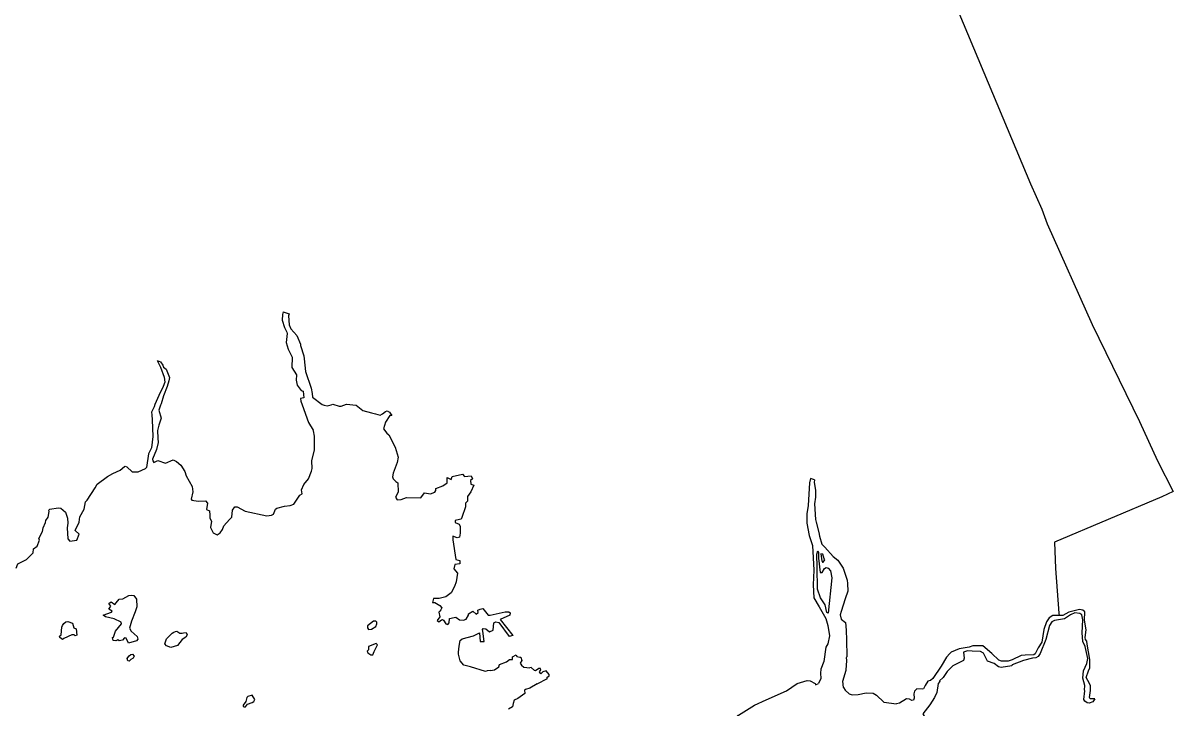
# Model space of a CAD drawing. Extents: x 0 to 2603, y -226 to 830.
# Drawn here: x 188.86 to 195.98, y 521.1 to 525.34 of the extents above; entities that cross this region are included whole.
import ezdxf

# ---------------------------------------------------------------- set-up
doc = ezdxf.new("R2010")
doc.units = 0
doc.layers.add('CT_TSH_Map_Town_Limits', color=7, linetype='Continuous')

msp = doc.modelspace()

# ---------------------------------------------------------------- linework, layer by layer
at = {"layer": 'CT_TSH_Map_Town_Limits'}
for points in [[(192.6291, 532.5938), (192.7068, 531.8124), (192.7108, 531.7518), (192.7236, 531.7017), (193.0825, 530.3489), (193.8905, 527.3277), (193.9394, 527.1643), (193.9511, 527.1052), (193.9665, 527.0485), (194.3418, 526.1502), (194.5559, 525.6481), (194.8395, 524.9699), (195.1025, 524.3457), (195.1722, 524.1874), (195.2045, 524.0973), (195.4829, 523.4744), (195.777, 522.8734), (195.889, 522.6288), (195.9845, 522.4397), (195.9163, 522.4074), (195.2496, 522.1263), (195.2562, 521.9616), (195.2769, 521.686), (195.2798, 521.6718)], [(190.4719, 523.5519), (190.4669, 523.5368)], [(190.4719, 523.5519), (190.5078, 523.5407)], [(190.5078, 523.5407), (190.5042, 523.5278)], [(190.4669, 523.5368), (190.4643, 523.5008), (190.4797, 523.4545), (190.4938, 523.4274)], [(190.5042, 523.5278), (190.508, 523.4712), (190.5184, 523.4467)], [(190.4938, 523.4274), (190.4964, 523.4171), (190.49, 523.3618), (190.5028, 523.3205), (190.5273, 523.2715), (190.5246, 523.2072), (190.553, 523.1621), (190.5515, 523.1287), (190.5581, 523.0991), (190.5837, 523.0642), (190.5954, 523.0604), (190.5991, 523.0192), (190.5786, 523.0154), (190.5811, 522.9987), (190.5901, 522.9754)], [(190.5184, 523.4467), (190.5557, 523.4055)], [(190.5557, 523.4055), (190.5788, 523.3526), (190.5788, 523.3436)], [(190.5788, 523.3436), (190.5994, 523.2805), (190.6019, 523.2613)], [(190.6019, 523.2613), (190.6108, 523.1828), (190.6455, 523.0797), (190.6519, 523.0462), (190.6532, 523.0243), (190.7124, 522.978), (190.7253, 522.9741)], [(189.6917, 523.2503), (189.7109, 523.2425), (189.7252, 523.222)], [(189.6917, 523.2503), (189.711, 523.2092)], [(189.711, 523.2092), (189.7341, 523.1486)], [(189.7252, 523.222), (189.7303, 523.2104), (189.7458, 523.1962), (189.7676, 523.146)], [(189.7392, 523.1164), (189.7276, 523.0907)], [(189.7341, 523.1486), (189.7392, 523.1164)], [(189.7637, 523.1241), (189.752, 523.0907)], [(189.7676, 523.146), (189.7637, 523.1241)], [(189.7276, 523.0907), (189.7005, 523.0341)], [(189.752, 523.0907), (189.7301, 523.0314)], [(189.6761, 522.9787), (189.6721, 522.9633), (189.6566, 522.931), (189.6567, 522.9144)], [(189.7005, 523.0341), (189.6761, 522.9787)], [(189.7108, 522.9748), (189.7017, 522.9426), (189.7159, 522.8937)], [(189.7301, 523.0314), (189.7159, 522.9826), (189.7108, 522.9748)], [(190.5901, 522.9754), (190.6286, 522.8659), (190.6582, 522.8196)], [(190.7253, 522.9741), (190.7433, 522.9702), (190.769, 522.9753), (190.7781, 522.9805), (190.818, 522.9688), (190.8309, 522.9688)], [(190.8309, 522.9688), (190.863, 522.9804), (190.9235, 522.9751), (190.9647, 522.9404), (191.0187, 522.9262), (191.0432, 522.9211), (191.0728, 522.912), (191.087, 522.9197), (191.1064, 522.9351), (191.1153, 522.939), (191.1308, 522.9312), (191.1437, 522.9107)], [(189.6567, 522.9144), (189.6605, 522.8834)], [(191.1437, 522.9107), (191.132, 522.9094), (191.1062, 522.8682), (191.0921, 522.827), (191.114, 522.8), (191.1256, 522.7897)], [(189.6605, 522.8834), (189.6644, 522.7804), (189.6553, 522.7096), (189.6371, 522.6724)], [(189.7159, 522.8937), (189.7016, 522.85), (189.6926, 522.8166)], [(189.6953, 522.7701), (189.6965, 522.743), (189.6861, 522.7006)], [(189.6926, 522.8166), (189.6953, 522.7701)], [(189.8097, 522.6259), (189.8367, 522.6026), (189.8623, 522.564), (189.8701, 522.5357), (189.9074, 522.4701), (189.9125, 522.4365), (189.9009, 522.3915), (189.9061, 522.3864), (189.9447, 522.3798), (189.991, 522.3824), (190.0026, 522.3683), (189.996, 522.3283), (190.0142, 522.3193), (190.0167, 522.2936), (190.018, 522.2743), (190.0269, 522.2562), (190.0218, 522.2163), (190.0372, 522.1841), (190.0629, 522.1712), (190.081, 522.1827), (190.0951, 522.2033), (190.1042, 522.2278), (190.139, 522.2651), (190.1544, 522.2805), (190.157, 522.3231), (190.1724, 522.3437), (190.1866, 522.3449), (190.2355, 522.3179), (190.3706, 522.2881), (190.399, 522.292), (190.4119, 522.2997), (190.4235, 522.3292), (190.4325, 522.3357), (190.4802, 522.3485), (190.5149, 522.3537), (190.5368, 522.3614), (190.5755, 522.4166), (190.5883, 522.4244), (190.5845, 522.4502), (190.6001, 522.4836), (190.6284, 522.5184), (190.6477, 522.566), (190.6516, 522.5814), (190.6491, 522.629), (190.6658, 522.6986), (190.6659, 522.7823), (190.6595, 522.8144), (190.6582, 522.8196)], [(191.1256, 522.7897), (191.1654, 522.715), (191.1834, 522.6519), (191.1782, 522.6197), (191.1536, 522.5527), (191.1497, 522.5296), (191.1523, 522.518), (191.1691, 522.5012), (191.182, 522.4935), (191.1832, 522.4355), (191.1664, 522.4046), (191.178, 522.3879), (191.2025, 522.3905), (191.236, 522.4033), (191.3234, 522.4007), (191.3467, 522.4315), (191.384, 522.4251), (191.4111, 522.4354), (191.4163, 522.4457), (191.4175, 522.4573), (191.4612, 522.4753), (191.4871, 522.4932), (191.4883, 522.5267), (191.5115, 522.5139), (191.5179, 522.5331), (191.5824, 522.5473), (191.594, 522.5318), (191.6352, 522.5369), (191.6442, 522.5189), (191.6313, 522.5086), (191.6338, 522.4855), (191.6531, 522.479), (191.6351, 522.4378), (191.6132, 522.4082), (191.6145, 522.3798), (191.6003, 522.3683), (191.6015, 522.3438), (191.5783, 522.2795), (191.5732, 522.2692), (191.5449, 522.2628), (191.5371, 522.2602), (191.5371, 522.2473), (191.5628, 522.237), (191.568, 522.2228), (191.568, 522.1816), (191.564, 522.1572)], [(189.6861, 522.7006), (189.6616, 522.6401), (189.6641, 522.6298)], [(189.6371, 522.6724), (189.6242, 522.5874)], [(189.6641, 522.6298), (189.6692, 522.6195)], [(189.6692, 522.6195), (189.695, 522.6311), (189.7414, 522.6156), (189.7904, 522.6348), (189.8097, 522.6259)], [(189.3062, 522.4627), (189.3191, 522.4846), (189.3821, 522.5334), (189.4157, 522.5501), (189.462, 522.5707), (189.4878, 522.5952), (189.4929, 522.5964)], [(189.4929, 522.5964), (189.5032, 522.5926), (189.5366, 522.5604), (189.574, 522.5616), (189.6177, 522.5823), (189.6242, 522.5874)], [(193.7379, 522.52), (193.7328, 522.4934), (193.7251, 522.3519), (193.7149, 522.3004)], [(193.7629, 522.5119), (193.7379, 522.52)], [(193.7629, 522.5119), (193.7611, 522.496), (193.7688, 522.4471)], [(189.208, 522.1757), (189.1837, 522.1989), (189.2069, 522.2491), (189.212, 522.2825), (189.2391, 522.3301), (189.2469, 522.3765), (189.2572, 522.3855), (189.3062, 522.4627)], [(193.7688, 522.4471), (193.7701, 522.4047), (193.7624, 522.3634), (193.7702, 522.267), (193.7728, 522.2501)], [(188.8165, 521.9649), (188.8282, 521.9919), (188.8822, 522.0189), (188.9235, 522.0601), (188.9248, 522.0845), (188.9466, 522.1012), (188.9608, 522.1385), (188.9583, 522.1489), (188.9802, 522.1927), (188.9853, 522.2144), (188.9996, 522.248), (189.0008, 522.2608), (189.0163, 522.2814), (189.0215, 522.3149), (189.0203, 522.3239), (189.0253, 522.3304), (189.0782, 522.338), (189.0936, 522.3355), (189.1232, 522.3109), (189.1361, 522.2737), (189.1373, 522.244), (189.1334, 522.2144), (189.1372, 522.1474)], [(193.7149, 522.3004), (193.715, 522.2437), (193.7304, 522.1665), (193.7511, 522.1047), (193.7602, 521.9515), (193.7551, 521.8613), (193.7602, 521.7803), (193.7913, 521.7249), (193.8338, 521.6528), (193.8466, 521.6091), (193.857, 521.5447), (193.8454, 521.4958), (193.8326, 521.4752), (193.8211, 521.3876)], [(193.7728, 522.2501), (193.791, 522.1859), (193.7934, 522.1639)], [(189.1372, 522.1474), (189.1488, 522.132), (189.1926, 522.1371)], [(189.1926, 522.1371), (189.208, 522.1757)], [(191.564, 522.1572), (191.55, 522.1533), (191.5229, 522.1637), (191.5228, 522.1392)], [(191.5228, 522.1392), (191.5408, 522.0182), (191.5665, 522.0129)], [(193.7934, 522.1639), (193.809, 522.1137), (193.8231, 522.0983), (193.827, 522.0945)], [(193.8619, 521.9477), (193.8709, 521.9039), (193.8478, 521.6864), (193.8388, 521.6902), (193.8286, 521.7378), (193.8015, 521.7816), (193.7821, 521.8344), (193.7807, 521.9708), (193.7769, 522.0507), (193.7845, 522.0712), (193.7883, 522.0647), (193.7884, 522.0262), (193.7988, 521.9387), (193.8117, 521.9374), (193.8245, 521.9619), (193.8361, 521.9696), (193.849, 521.9657), (193.8619, 521.9477)], [(193.8232, 522.0235), (193.8154, 522.0507), (193.8026, 522.0533), (193.8091, 522.0094), (193.8129, 522.0018), (193.818, 522.0018), (193.8271, 522.0171), (193.8232, 522.0235)], [(193.827, 522.0945), (193.8786, 522.0365)], [(191.5665, 522.0129), (191.5665, 521.9911), (191.5356, 521.9873), (191.5279, 521.9602), (191.5523, 521.9331), (191.5433, 521.8804), (191.5328, 521.8509)], [(193.8786, 522.0365), (193.9069, 522.0147)], [(193.9069, 522.0147), (193.9211, 521.9966)], [(193.9211, 521.9966), (193.9403, 521.9646), (193.9648, 521.8911), (193.9688, 521.8692)], [(191.5328, 521.8509), (191.5123, 521.8122), (191.4788, 521.7865), (191.4389, 521.7762), (191.4029, 521.7775), (191.3964, 521.7518), (191.4105, 521.7517), (191.4427, 521.7337), (191.4543, 521.7195), (191.4491, 521.7067), (191.4414, 521.699)], [(193.9688, 521.8692), (193.9689, 521.8216)], [(189.4369, 521.7494), (189.4562, 521.7726), (189.4782, 521.7738), (189.5155, 521.7957), (189.5348, 521.7982), (189.5463, 521.7944), (189.5631, 521.7724), (189.5657, 521.7248), (189.5554, 521.6952), (189.5308, 521.6373), (189.5192, 521.5936), (189.5295, 521.5742)], [(193.9534, 521.7739), (193.929, 521.6954)], [(193.9689, 521.8216), (193.9534, 521.7739)], [(189.5295, 521.5742), (189.5668, 521.5408), (189.5706, 521.524), (189.5629, 521.5136), (189.514, 521.4996), (189.4985, 521.5305), (189.4883, 521.533), (189.4754, 521.5189), (189.456, 521.5138), (189.4471, 521.5215), (189.4354, 521.5151), (189.4174, 521.5177), (189.4136, 521.5344), (189.4201, 521.5382), (189.4329, 521.5743), (189.469, 521.6193), (189.4677, 521.6297), (189.424, 521.6502), (189.37, 521.6632), (189.3557, 521.6735), (189.4073, 521.6914), (189.4112, 521.6993), (189.3918, 521.7109), (189.4047, 521.7301), (189.3906, 521.7468), (189.4061, 521.7571), (189.4291, 521.7404), (189.4369, 521.7494)], [(191.4414, 521.699), (191.4363, 521.6912), (191.4414, 521.6642), (191.4259, 521.641), (191.4362, 521.6321), (191.4516, 521.6449), (191.4593, 521.6474), (191.4658, 521.6422), (191.4786, 521.6191), (191.4915, 521.6165)], [(191.4915, 521.6165), (191.4993, 521.6269), (191.5019, 521.6539), (191.5314, 521.6589), (191.5405, 521.6616), (191.5637, 521.6447), (191.5894, 521.6422), (191.6062, 521.6498), (191.6203, 521.6731), (191.6191, 521.6821), (191.6461, 521.6975), (191.6667, 521.6807), (191.6796, 521.6898), (191.6782, 521.704), (191.6924, 521.7116), (191.7091, 521.7143), (191.7414, 521.6742), (191.753, 521.673), (191.847, 521.6935), (191.8701, 521.6935), (191.8779, 521.6883), (191.8753, 521.6742)], [(193.929, 521.6954), (193.9225, 521.6761), (193.9277, 521.649), (193.956, 521.6272)], [(195.4664, 521.251), (195.4472, 521.2871), (195.4612, 521.3296), (195.4689, 521.3476), (195.4702, 521.3991), (195.4534, 521.493), (195.4509, 521.5123), (195.4431, 521.5226), (195.4405, 521.5355), (195.4457, 521.5819), (195.4366, 521.6424), (195.4377, 521.6938), (195.425, 521.7054), (195.4044, 521.7092), (195.3387, 521.6913), (195.3014, 521.6706), (195.2798, 521.6718)], [(189.1046, 521.6106), (189.1123, 521.6222), (189.1253, 521.6324), (189.1368, 521.6351), (189.1665, 521.6235), (189.1754, 521.5951), (189.1883, 521.5899), (189.1922, 521.5487), (189.1831, 521.5449), (189.1766, 521.5514), (189.1625, 521.5513), (189.1123, 521.5282), (189.1046, 521.523), (189.0879, 521.5347), (189.0865, 521.5437), (189.0969, 521.5513), (189.0995, 521.6003), (189.1046, 521.6106)], [(191.0448, 521.6027), (191.0526, 521.6194), (191.0513, 521.6309), (191.0448, 521.6361), (191.0307, 521.6361), (190.9946, 521.6079), (190.9933, 521.595), (190.9998, 521.5848), (191.019, 521.5873), (191.0448, 521.6027)], [(191.5609, 521.4813), (191.5674, 521.5174), (191.5803, 521.5276), (191.6498, 521.5456), (191.6885, 521.5636), (191.6911, 521.5108), (191.7168, 521.5095), (191.7078, 521.5739), (191.7065, 521.5855), (191.7104, 521.5906), (191.7271, 521.5881), (191.7503, 521.5712), (191.7721, 521.5815), (191.776, 521.6254), (191.7889, 521.6331), (191.807, 521.6279), (191.8713, 521.5416)], [(191.8753, 521.6742), (191.816, 521.6472), (191.8945, 521.548), (191.8713, 521.5416)], [(193.956, 521.6272), (193.96, 521.5809)], [(195.2798, 521.6718), (195.2395, 521.6718), (195.2165, 521.6577), (195.1997, 521.6332), (195.1843, 521.5842), (195.1715, 521.507), (195.1484, 521.4709), (195.1303, 521.4349), (195.1213, 521.4271), (195.0685, 521.4259)], [(195.4356, 521.2085), (195.4381, 521.2382), (195.4266, 521.2832), (195.4303, 521.3295), (195.451, 521.3733), (195.456, 521.4042), (195.4405, 521.4788), (195.4264, 521.511), (195.4212, 521.5651), (195.425, 521.6449), (195.4199, 521.6758), (195.4082, 521.6848), (195.3761, 521.6874), (195.349, 521.6758), (195.3117, 521.65), (195.2499, 521.6397), (195.2344, 521.6319), (195.219, 521.61), (195.1971, 521.5238), (195.1612, 521.4361), (195.1483, 521.4181), (195.1342, 521.4091), (195.1149, 521.4066)], [(189.854, 521.565), (189.8706, 521.5662), (189.8758, 521.5521), (189.868, 521.5366), (189.8462, 521.5237), (189.8177, 521.4864), (189.7753, 521.4737), (189.7483, 521.4827), (189.7393, 521.4968), (189.7496, 521.5277), (189.7844, 521.5611), (189.7947, 521.5689)], [(189.7947, 521.5689), (189.805, 521.5714), (189.8127, 521.574), (189.8308, 521.5611), (189.8449, 521.5611), (189.854, 521.565)], [(193.96, 521.5809), (193.9626, 521.519)], [(191.0344, 521.4482), (191.0564, 521.4894), (191.0473, 521.4984), (190.9997, 521.4791), (190.9997, 521.4585), (190.9919, 521.4508), (190.9958, 521.4406), (191.0138, 521.4289), (191.0267, 521.4289), (191.0344, 521.4482)], [(191.5583, 521.4439), (191.5609, 521.4813)], [(193.9626, 521.519), (193.964, 521.4199), (193.964, 521.4148)], [(194.744, 521.4836), (194.7222, 521.4745), (194.6978, 521.4719)], [(194.8058, 521.4835), (194.744, 521.4836)], [(194.8612, 521.436), (194.8058, 521.4835)], [(189.51, 521.412), (189.5165, 521.4223), (189.528, 521.43), (189.5384, 521.4314), (189.5486, 521.4197), (189.5422, 521.4068), (189.5268, 521.3992), (189.5165, 521.3889), (189.5088, 521.3901), (189.5049, 521.4056), (189.51, 521.412)], [(191.7565, 521.3318), (191.7347, 521.3292), (191.7256, 521.3254), (191.633, 521.3538), (191.5905, 521.3641), (191.5674, 521.3898), (191.5571, 521.4323), (191.5583, 521.4439)], [(191.7565, 521.3318), (191.781, 521.3344), (191.8067, 521.3536), (191.8107, 521.3678), (191.8544, 521.3845), (191.8738, 521.3986), (191.8918, 521.3999), (191.8918, 521.4153), (191.9149, 521.427), (191.9201, 521.4179), (191.9381, 521.4128), (191.9432, 521.4128), (191.951, 521.3921), (191.9407, 521.3767), (191.9471, 521.3639), (191.9625, 521.3509), (191.999, 521.3479)], [(193.9435, 521.2256), (193.9383, 521.2655), (193.9602, 521.3337), (193.9639, 521.3929), (193.9614, 521.4109), (193.964, 521.4148)], [(194.6913, 521.4075), (194.6862, 521.3934), (194.6205, 521.3599), (194.5845, 521.3252), (194.5613, 521.2877), (194.5382, 521.2659), (194.5395, 521.262)], [(194.6025, 521.437), (194.5806, 521.4127), (194.5472, 521.3586)], [(194.6591, 521.4642), (194.6101, 521.4436), (194.6025, 521.437)], [(194.6978, 521.4719), (194.6591, 521.4642)], [(194.7402, 521.4513), (194.7119, 521.4527), (194.6861, 521.4449), (194.6913, 521.4075)], [(194.9861, 521.3601), (194.9193, 521.3486), (194.9038, 521.3535), (194.8768, 521.3742), (194.8355, 521.3884), (194.8098, 521.4385), (194.7917, 521.4476), (194.7402, 521.4513)], [(194.9217, 521.3883), (194.905, 521.3949), (194.8612, 521.436)], [(195.0685, 521.4259), (195.0428, 521.4232), (194.9875, 521.3975)], [(195.1149, 521.4066), (195.0583, 521.3937)], [(192.0458, 521.2487), (192.1101, 521.2809), (192.105, 521.2874), (192.1192, 521.2976), (192.1191, 521.3054), (192.1011, 521.3286), (192.0793, 521.3233), (192.0676, 521.3105), (192.06, 521.3221), (192.0676, 521.335), (192.0664, 521.344), (192.056, 521.3427), (192.0341, 521.3298), (192.0277, 521.331), (192.0071, 521.3504), (191.999, 521.3479)], [(193.8211, 521.3876), (193.8031, 521.3387), (193.8006, 521.3142), (193.8031, 521.2807), (193.7877, 521.2498)], [(194.5472, 521.3586), (194.4957, 521.2812), (194.4816, 521.2697)], [(194.9875, 521.3975), (194.9629, 521.3885), (194.9217, 521.3883)], [(195.0583, 521.3937), (194.9874, 521.3653), (194.9861, 521.3601)], [(193.3926, 521.1169), (193.4633, 521.1492), (193.5895, 521.2046), (193.6564, 521.2498), (193.7182, 521.2692), (193.7361, 521.2678), (193.7684, 521.2498), (193.7696, 521.2421)], [(194.4816, 521.2697), (194.4662, 521.2644), (194.4494, 521.2387), (194.4378, 521.2182), (194.4302, 521.2143), (194.3979, 521.2181), (194.3838, 521.2027), (194.3786, 521.1859), (194.3812, 521.1589), (194.3761, 521.1473), (194.3671, 521.1448), (194.3516, 521.1537), (194.3336, 521.155), (194.2898, 521.1279), (194.2706, 521.124)], [(194.5395, 521.262), (194.5305, 521.2504), (194.5216, 521.195)], [(191.999, 521.2219), (191.9728, 521.2132), (191.9663, 521.2094), (191.9688, 521.1874), (191.9263, 521.1579), (191.9019, 521.1476), (191.8967, 521.127), (191.8915, 521.105), (191.8684, 521.0923)], [(192.0458, 521.2487), (191.999, 521.2219)], [(193.7696, 521.2421), (193.7877, 521.2498)], [(193.9435, 521.2256), (193.9525, 521.21), (193.9783, 521.1869), (193.9975, 521.1805), (194.0349, 521.1831), (194.0825, 521.1934), (194.1276, 521.1897), (194.1469, 521.178), (194.192, 521.1355), (194.2706, 521.124)], [(194.5216, 521.195), (194.5061, 521.1641), (194.4778, 521.1177)], [(195.4537, 521.1314), (195.4382, 521.1403), (195.4317, 521.1505), (195.4382, 521.2059), (195.4356, 521.2085)], [(195.5, 521.1545), (195.4704, 521.1557), (195.4665, 521.1635), (195.4743, 521.2072), (195.4729, 521.2356), (195.4664, 521.251)], [(190.2797, 521.1321), (190.29, 521.1386), (190.2952, 521.1513), (190.2784, 521.1771), (190.2527, 521.1707), (190.2462, 521.1631), (190.241, 521.1398), (190.223, 521.1166), (190.2231, 521.109), (190.2283, 521.105), (190.2373, 521.1064), (190.2514, 521.123), (190.2797, 521.1321)], [(195.5, 521.1545), (195.4884, 521.1365), (195.4652, 521.1287), (195.4537, 521.1314)], [(193.0978, 520.9005), (193.1159, 520.9456), (193.1403, 520.9765), (193.1699, 520.9932), (193.1841, 520.9945), (193.1931, 520.9894), (193.2098, 520.952), (193.2227, 520.9496), (193.2561, 520.9766), (193.2793, 521.0397), (193.2921, 521.0551), (193.3926, 521.1169)], [(194.4778, 521.1177), (194.4353, 521.0623), (194.4483, 521.0379), (194.4251, 520.9736)]]:
    msp.add_lwpolyline(points, dxfattribs=at)

doc.saveas('drawing.dxf')
